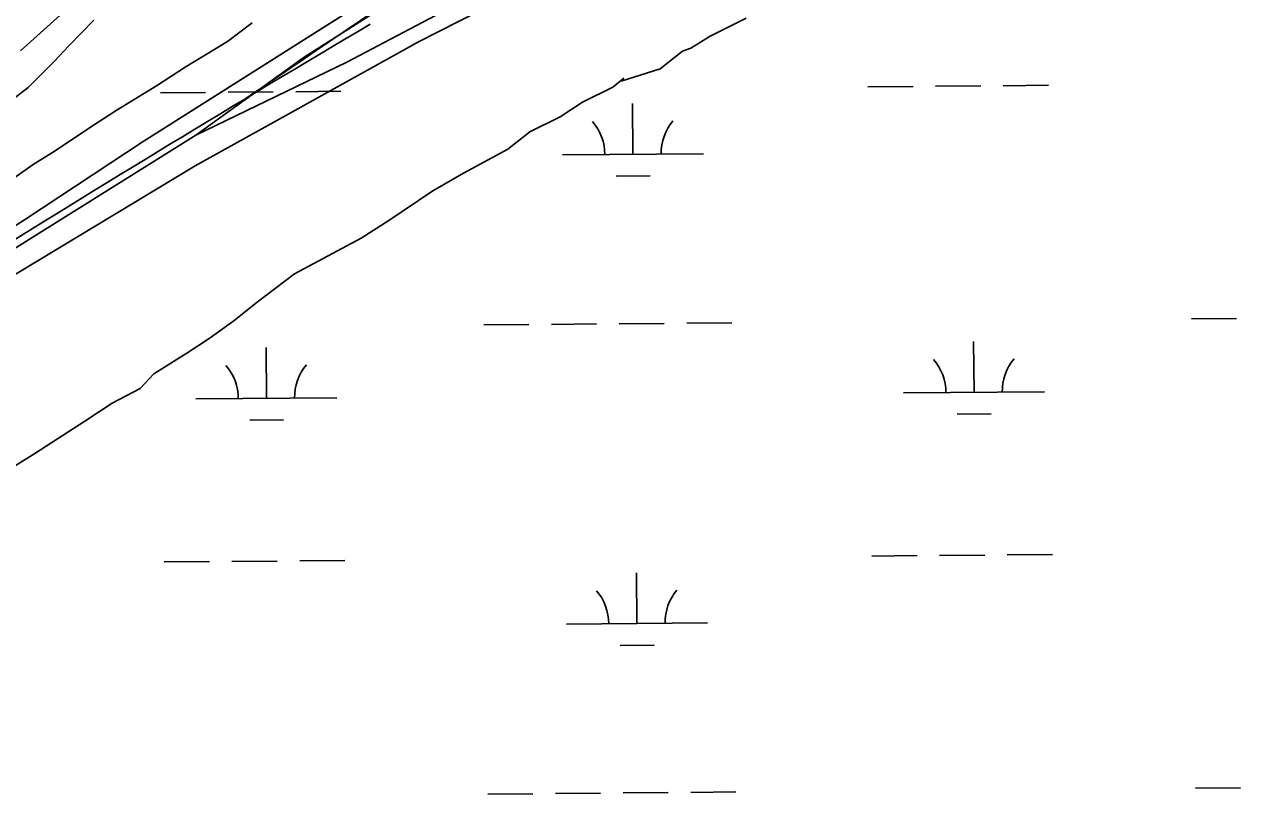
# Model space of a CAD drawing. Extents: x 3568792 to 3606828, y 529143 to 554785.
# Drawn here: x 3600991 to 3601854, y 536452 to 537000 of the extents above; entities that cross this region are included whole.
import ezdxf

# ---------------------------------------------------------------- set-up
doc = ezdxf.new("R2010")
doc.units = 0
for name, color, linetype in [('V-BRDG-OTLN', 7, 'Continuous'), ('V-ROAD-CNTR', 7, 'Continuous'), ('V-SITE-VEGE', 7, 'Continuous'), ('V-WETL-SWMP', 7, 'Continuous')]:
    doc.layers.add(name, color=color, linetype=linetype)

msp = doc.modelspace()

# ---------------------------------------------------------------- linework, layer by layer
at = {"layer": 'V-BRDG-OTLN'}
for p, q in [((3601172.91, 537147.52), (3600988.46, 536981.67)), ((3601075.48, 536917.4), (3601279.34, 537046.48)), ((3601329.04, 537017.85), (3601270.96, 536987.99)), ((3601270.96, 536987.99), (3601112.4, 536900.19)), ((3600991.29, 536861.9), (3601075.48, 536917.4)), ((3601112.4, 536900.19), (3600967.58, 536812.79)), ((3600798.4, 536738.39), (3600991.29, 536861.9))]:
    msp.add_line(p, q, dxfattribs=at)
for points in [[(3600064.98, 536244.94), (3600394.75, 536458.9), (3600525.79, 536547.21), (3600699.36, 536659.68), (3600966.85, 536830.56), (3601112.86, 536921.92), (3601220.06, 536973.69), (3601359.39, 537047.17), (3601511.79, 537121.69), (3601624.29, 537172.13), (3601646.47, 537181.49), (3601668.73, 537190.67), (3601691.07, 537199.66), (3601713.48, 537208.46), (3601735.97, 537217.07), (3601758.52, 537225.5), (3601781.15, 537233.74), (3601803.85, 537241.79), (3601826.61, 537249.65), (3601849.44, 537257.31), (3601872.33, 537264.79)], [(3600988.46, 536981.67), (3601172.91, 537147.52)], [(3601317.17, 537058.21), (3601189.85, 536977.22), (3601112.86, 536921.92)], [(3601279.34, 537046.48), (3601075.48, 536917.4), (3600991.29, 536861.9), (3600798.4, 536738.39)]]:
    msp.add_lwpolyline(points, dxfattribs=at)
at = {"layer": 'V-ROAD-CNTR'}
for centre, radius, start, end in [((3592224.37, 550151.12), 15936.16, 304.054445, 305.795501), ((3596543.58, 542037.37), 6706.22, 309.080963, 312.489869), ((3608242.32, 525143.42), 13772.12, 120.576921, 123.330482)]:
    msp.add_arc(centre, radius, start, end, dxfattribs=at)
at = {"layer": 'V-SITE-VEGE'}
for p, q in [((3601477.68, 536992.03), (3601503.28, 537004.77)), ((3601463.93, 536983.63), (3601477.68, 536992.03)), ((3601442.39, 536969.01), (3601458, 536981.46)), ((3601458, 536981.46), (3601463.93, 536983.63)), ((3601414.67, 536960.2), (3601442.39, 536969.01)), ((3601408.8, 536956.03), (3601416.6, 536962.26)), ((3601416.6, 536962.26), (3601414.67, 536960.2)), ((3601387.13, 536945.41), (3601408.8, 536956.03)), ((3601371.45, 536934.95), (3601387.13, 536945.41)), ((3601349.78, 536924.33), (3601371.45, 536934.95)), ((3601334.16, 536911.88), (3601349.78, 536924.33)), ((3601302.69, 536894.97), (3601334.16, 536911.88)), ((3601281.08, 536882.34), (3601302.69, 536894.97)), ((3601249.72, 536861.44), (3601281.08, 536882.34)), ((3601230.1, 536848.87), (3601249.72, 536861.44)), ((3601182.89, 536823.5), (3601230.1, 536848.87)), ((3601155.53, 536802.72), (3601182.89, 536823.5)), ((3601139.9, 536790.27), (3601155.53, 536802.72)), ((3601122.29, 536777.76), (3601139.9, 536790.27)), ((3601106.61, 536767.31), (3601122.29, 536777.76)), ((3601083.06, 536752.63), (3601106.61, 536767.31)), ((3601073.37, 536742.35), (3601083.06, 536752.63)), ((3601053.7, 536731.78), (3601073.37, 536742.35)), ((3601034.09, 536719.22), (3601053.7, 536731.78)), ((3600998.8, 536696.2), (3601034.09, 536719.22)), ((3600961.51, 536673.12), (3600998.8, 536696.2))]:
    msp.add_line(p, q, dxfattribs=at)
for points in [[(3600980.48, 536945.36), (3600994.04, 536955.78), (3601012.3, 536973.79), (3601023.11, 536985.55), (3601040.68, 537003.55)], [(3601152.92, 537001.48), (3601135.29, 536988.27), (3601105.4, 536970.12), (3601085.03, 536956.88), (3601056.5, 536939.43), (3601038.17, 536927.57), (3601013.06, 536910.85), (3600997.44, 536901.08), (3600975.73, 536885.77)]]:
    msp.add_lwpolyline(points, dxfattribs=at)
at = {"layer": 'V-WETL-SWMP'}
for p, q in [((3601087.78, 536951.93), (3601119.78, 536952.2)), ((3601135.78, 536952.33), (3601167.77, 536952.6)), ((3601183.77, 536952.74), (3601215.77, 536953.01)), ((3601589.67, 536956.16), (3601621.67, 536956.43)), ((3601637.67, 536956.57), (3601669.66, 536956.84)), ((3601685.66, 536956.97), (3601717.66, 536957.24)), ((3601423, 536908.33), (3601422.7, 536944.32)), ((3601373, 536907.9), (3601473, 536908.75)), ((3601411.13, 536892.79), (3601435.13, 536893)), ((3601317.17, 536787.36), (3601349.17, 536787.63)), ((3601365.17, 536787.76), (3601397.17, 536788.03)), ((3601413.17, 536788.17), (3601445.17, 536788.44)), ((3601461.17, 536788.57), (3601493.17, 536788.84)), ((3601819.06, 536791.59), (3601851.06, 536791.86)), ((3601163.02, 536735.31), (3601162.71, 536771.31)), ((3601664.91, 536739.55), (3601664.6, 536775.55)), ((3601113.02, 536734.89), (3601213.01, 536735.73)), ((3601614.91, 536739.13), (3601714.9, 536739.97)), ((3601151.15, 536719.78), (3601175.15, 536719.98)), ((3601653.04, 536724.02), (3601677.04, 536724.22)), ((3601592.47, 536623.5), (3601624.47, 536623.77)), ((3601640.47, 536623.9), (3601672.47, 536624.17)), ((3601688.47, 536624.31), (3601720.47, 536624.58)), ((3601090.58, 536619.27), (3601122.58, 536619.54)), ((3601138.58, 536619.67), (3601170.58, 536619.94)), ((3601186.58, 536620.08), (3601218.58, 536620.35)), ((3601425.81, 536575.66), (3601425.5, 536611.66)), ((3601375.81, 536575.24), (3601475.81, 536576.08)), ((3601413.94, 536560.13), (3601437.94, 536560.33)), ((3601821.87, 536458.93), (3601853.87, 536459.2)), ((3601319.98, 536454.69), (3601351.98, 536454.96)), ((3601367.98, 536455.1), (3601399.98, 536455.37)), ((3601415.98, 536455.5), (3601447.98, 536455.77)), ((3601463.98, 536455.91), (3601495.97, 536456.18))]:
    msp.add_line(p, q, dxfattribs=at)
for centre, start, end in [((3601367.76, 536908.33), 359.71153, 41.25518), ((3601478.24, 536909.27), 139.71152, 181.25518), ((3601609.66, 536739.56), 359.71153, 41.25518), ((3601720.14, 536740.49), 139.71152, 181.25518), ((3601107.77, 536735.32), 359.71153, 41.25518), ((3601218.25, 536736.25), 139.71152, 181.25518), ((3601370.56, 536575.67), 359.71153, 41.25518), ((3601481.04, 536576.6), 139.71152, 181.25518)]:
    msp.add_arc(centre, 35.25, start, end, dxfattribs=at)

doc.saveas('drawing.dxf')
